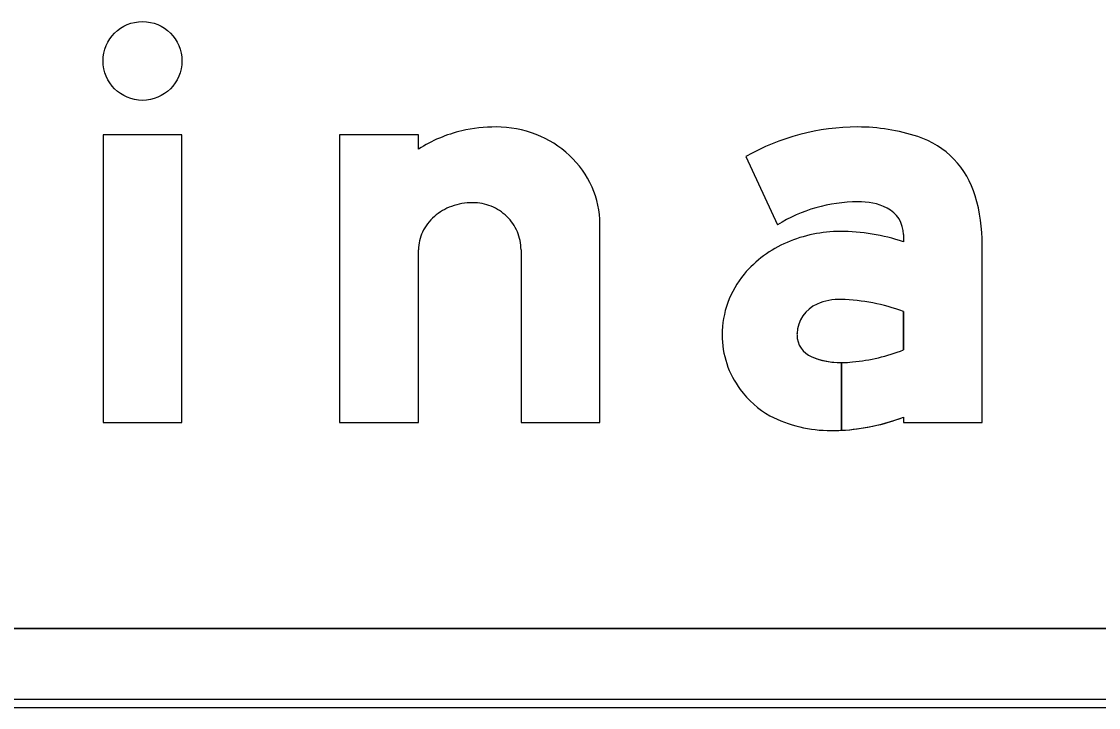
# Model space of a CAD drawing. Extents: x 1806251 to 1809821, y 414895 to 422886.
# Drawn here: x 1809677.9476 to 1809678.2208, y 415112.0801 to 415112.2541 of the extents above; entities that cross this region are included whole.
import ezdxf

# ---------------------------------------------------------------- set-up
doc = ezdxf.new("R2010")
doc.units = 0
for name, color, linetype in [('GSBWFILL', 7, 'Continuous'), ('GSCOLORFILL', 7, 'Continuous'), ('GSOUTLINE', 7, 'Continuous')]:
    doc.layers.add(name, color=color, linetype=linetype)

msp = doc.modelspace()

# ---------------------------------------------------------------- linework, layer by layer
at = {"layer": 'GSBWFILL'}
for p, q in [((1809678.0743138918, 415112.1961818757), (1809678.0743138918, 415112.15232287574)), ((1809678.4755928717, 415112.10007287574), (1809676.7147928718, 415112.10007287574)), ((1809676.7147928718, 415112.0800728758), (1809678.4755928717, 415112.0800728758))]:
    msp.add_line(p, q, dxfattribs=at)
msp.add_lwpolyline([(1809677.968313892, 415112.15232287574), (1809677.988313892, 415112.15232287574), (1809677.988313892, 415112.2253228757), (1809677.968313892, 415112.2253228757)], close=True, dxfattribs=at)
for points in [[(1809678.048313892, 415112.22171137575), (1809678.048313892, 415112.2253228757), (1809678.028313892, 415112.2253228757), (1809678.028313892, 415112.15232287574), (1809678.048313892, 415112.15232287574), (1809678.048313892, 415112.1961818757)], [(1809678.1313307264, 415112.219810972), (1809678.1393596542, 415112.2024798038)], [(1809678.0743138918, 415112.15232287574), (1809678.0943138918, 415112.15232287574), (1809678.0943138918, 415112.2027643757)], [(1809678.171313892, 415112.20004304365), (1809678.171313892, 415112.19820072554)], [(1809678.171313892, 415112.15372287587), (1809678.171313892, 415112.15232287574), (1809678.191313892, 415112.15232287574), (1809678.191313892, 415112.19744494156)], [(1809678.171313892, 415112.1804967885), (1809678.171313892, 415112.1707808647)], [(1809678.1555660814, 415112.150387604), (1809678.1555660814, 415112.16754582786)], [(1809678.1555710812, 415112.16754582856), (1809678.1555710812, 415112.15038785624)]]:
    msp.add_lwpolyline(points, dxfattribs=at)
msp.add_circle((1809677.978313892, 415112.24407287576), 0.01, dxfattribs=at)
for centre, radius, start, end in [((1809678.0676602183, 415112.1913371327), 0.036012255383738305, 103.46953611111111, 122.49425555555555), ((1809678.0680011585, 415112.1873202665), 0.04000260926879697, 90, 102.60428055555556), ((1809678.0680011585, 415112.1991676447), 0.02815523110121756, 68.86358333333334, 90), ((1809678.0686791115, 415112.2009212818), 0.02627510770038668, 46.975011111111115, 68.86358333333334), ((1809678.1596988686, 415112.1700018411), 0.05732103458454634, 90.00000000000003, 119.66311289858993), ((1809678.1596988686, 415112.17837286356), 0.04895001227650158, 71.83404753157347, 90.00000000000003), ((1809678.167945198, 415112.20350454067), 0.02249999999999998, 16.316481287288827, 71.83404753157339), ((1809678.0697260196, 415112.2020429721), 0.02474076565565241, 23.931719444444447, 46.975013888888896), ((1809678.0713515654, 415112.20276439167), 0.022962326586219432, 0, 23.931719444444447), ((1809678.1472450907, 415112.19744494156), 0.04406880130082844, 6.466654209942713e-14, 16.316481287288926), ((1809678.0613624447, 415112.1942319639), 0.013762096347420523, 109.8073611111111, 131.0076361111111), ((1809678.0620336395, 415112.1923683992), 0.015742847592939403, 90, 109.8073611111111), ((1809678.0620336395, 415112.19547768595), 0.012633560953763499, 68.08082777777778, 90), ((1809678.062171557, 415112.1958204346), 0.012264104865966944, 45.829797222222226, 68.08082777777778), ((1809678.1596988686, 415112.1700018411), 0.03832103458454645, 90, 122.05671704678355), ((1809678.1604144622, 415112.19318929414), 0.015150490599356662, 63.618787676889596, 92.70722210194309), ((1809678.1638138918, 415112.20004304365), 0.007499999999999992, 359.99999999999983, 63.618787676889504), ((1809678.0603291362, 415112.19542032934), 0.012187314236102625, 131.00763611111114, 154.52827222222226), ((1809678.0623849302, 415112.19604007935), 0.011957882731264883, 23.092844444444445, 45.829794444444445), ((1809678.0587309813, 415112.19618164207), 0.010417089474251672, 154.52827222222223, 180), ((1809678.0627169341, 415112.19618164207), 0.01159695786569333, 0, 23.092847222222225), ((1809678.1552736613, 415112.1665244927), 0.03429207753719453, 90.00000000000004, 113.17684372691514), ((1809678.1552736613, 415112.15032969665), 0.050486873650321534, 71.47545297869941, 89.99999999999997), ((1809678.152925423, 415112.17162861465), 0.028676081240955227, 112.87735526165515, 140.18708433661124), ((1809678.1493986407, 415112.1745683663), 0.024084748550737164, 140.1870843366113, 180), ((1809678.1528143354, 415112.17459052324), 0.008500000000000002, 113.40800742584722, 177.70753882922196), ((1809678.1551826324, 415112.1691198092), 0.014461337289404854, 88.64034159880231, 113.40800742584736), ((1809678.1541314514, 415112.13442900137), 0.04916784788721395, 69.54540610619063, 88.37496283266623), ((1809678.1483340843, 415112.1745683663), 0.023020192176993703, 180, 216.84941848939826), ((1809678.1533678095, 415112.1745683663), 0.009053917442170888, 177.70753882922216, 180.00000000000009), ((1809678.150313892, 415112.1745683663), 0.005999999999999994, 179.9999999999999, 247.96602180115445), ((1809678.1543998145, 415112.21379763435), 0.046222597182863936, 274.9829864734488, 291.464617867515), ((1809678.1555660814, 415112.1875458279), 0.020000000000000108, 247.96602180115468, 270), ((1809678.1555660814, 415112.1875458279), 0.01999999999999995, 270.0143239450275, 278.1885558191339), ((1809678.1503770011, 415112.1760994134), 0.025573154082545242, 216.84941848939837, 239.60641817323), ((1809678.1529963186, 415112.18473289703), 0.03441002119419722, 243.11971868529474, 269.9999999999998), ((1809678.1529963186, 415112.20136603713), 0.05104316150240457, 272.89138971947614, 291.03047125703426), ((1809678.1529963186, 415112.20136603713), 0.05104316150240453, 269.99999999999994, 272.885770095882)]:
    msp.add_arc(centre, radius, start, end, dxfattribs=at)
at = {"layer": 'GSCOLORFILL'}
for p, q in [((1809678.0743138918, 415112.1961818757), (1809678.0743138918, 415112.15232287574)), ((1809678.4755928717, 415112.10007287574), (1809676.7147928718, 415112.10007287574)), ((1809678.4755928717, 415112.08207287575), (1809676.7146128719, 415112.08207287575)), ((1809676.7145928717, 415112.0800728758), (1809678.4755928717, 415112.0800728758)), ((1809676.7146128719, 415112.0800728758), (1809678.4755928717, 415112.0800728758)), ((1809676.7147928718, 415112.0800728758), (1809678.4755928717, 415112.0800728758))]:
    msp.add_line(p, q, dxfattribs=at)
msp.add_lwpolyline([(1809677.968313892, 415112.15232287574), (1809677.988313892, 415112.15232287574), (1809677.988313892, 415112.2253228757), (1809677.968313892, 415112.2253228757)], close=True, dxfattribs=at)
for points in [[(1809678.048313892, 415112.22171137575), (1809678.048313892, 415112.2253228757), (1809678.028313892, 415112.2253228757), (1809678.028313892, 415112.15232287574), (1809678.048313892, 415112.15232287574), (1809678.048313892, 415112.1961818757)], [(1809678.1313307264, 415112.219810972), (1809678.1393596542, 415112.2024798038)], [(1809678.0743138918, 415112.15232287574), (1809678.0943138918, 415112.15232287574), (1809678.0943138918, 415112.2027643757)], [(1809678.171313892, 415112.20004304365), (1809678.171313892, 415112.19820072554)], [(1809678.171313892, 415112.15372287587), (1809678.171313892, 415112.15232287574), (1809678.191313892, 415112.15232287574), (1809678.191313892, 415112.19744494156)], [(1809678.171313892, 415112.1804967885), (1809678.171313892, 415112.1707808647)], [(1809678.1555660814, 415112.150387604), (1809678.1555660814, 415112.16754582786)], [(1809678.1555710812, 415112.16754582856), (1809678.1555710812, 415112.15038785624)]]:
    msp.add_lwpolyline(points, dxfattribs=at)
msp.add_circle((1809677.978313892, 415112.24407287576), 0.01, dxfattribs=at)
for centre, radius, start, end in [((1809678.0676602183, 415112.1913371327), 0.036012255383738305, 103.46953611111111, 122.49425555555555), ((1809678.0680011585, 415112.1873202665), 0.04000260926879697, 90, 102.60428055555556), ((1809678.0680011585, 415112.1991676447), 0.02815523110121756, 68.86358333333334, 90), ((1809678.0686791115, 415112.2009212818), 0.02627510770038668, 46.975011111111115, 68.86358333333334), ((1809678.1596988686, 415112.1700018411), 0.05732103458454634, 90.00000000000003, 119.66311289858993), ((1809678.1596988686, 415112.17837286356), 0.04895001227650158, 71.83404753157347, 90.00000000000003), ((1809678.167945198, 415112.20350454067), 0.02249999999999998, 16.316481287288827, 71.83404753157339), ((1809678.0697260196, 415112.2020429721), 0.02474076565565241, 23.931719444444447, 46.975013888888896), ((1809678.0713515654, 415112.20276439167), 0.022962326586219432, 0, 23.931719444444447), ((1809678.1472450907, 415112.19744494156), 0.04406880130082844, 6.466654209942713e-14, 16.316481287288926), ((1809678.0613624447, 415112.1942319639), 0.013762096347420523, 109.8073611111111, 131.0076361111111), ((1809678.0620336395, 415112.1923683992), 0.015742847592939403, 90, 109.8073611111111), ((1809678.0620336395, 415112.19547768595), 0.012633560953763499, 68.08082777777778, 90), ((1809678.062171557, 415112.1958204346), 0.012264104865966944, 45.829797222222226, 68.08082777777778), ((1809678.1596988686, 415112.1700018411), 0.03832103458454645, 90, 122.05671704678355), ((1809678.1604144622, 415112.19318929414), 0.015150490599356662, 63.618787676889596, 92.70722210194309), ((1809678.1638138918, 415112.20004304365), 0.007499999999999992, 359.99999999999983, 63.618787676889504), ((1809678.0603291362, 415112.19542032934), 0.012187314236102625, 131.00763611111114, 154.52827222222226), ((1809678.0623849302, 415112.19604007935), 0.011957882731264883, 23.092844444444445, 45.829794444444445), ((1809678.0587309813, 415112.19618164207), 0.010417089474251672, 154.52827222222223, 180), ((1809678.0627169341, 415112.19618164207), 0.01159695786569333, 0, 23.092847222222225), ((1809678.1552736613, 415112.1665244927), 0.03429207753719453, 90.00000000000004, 113.17684372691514), ((1809678.1552736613, 415112.15032969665), 0.050486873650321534, 71.47545297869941, 89.99999999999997), ((1809678.152925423, 415112.17162861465), 0.028676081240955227, 112.87735526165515, 140.18708433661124), ((1809678.1493986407, 415112.1745683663), 0.024084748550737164, 140.1870843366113, 180), ((1809678.1528143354, 415112.17459052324), 0.008500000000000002, 113.40800742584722, 177.70753882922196), ((1809678.1551826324, 415112.1691198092), 0.014461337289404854, 88.64034159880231, 113.40800742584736), ((1809678.1541314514, 415112.13442900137), 0.04916784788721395, 69.54540610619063, 88.37496283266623), ((1809678.1483340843, 415112.1745683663), 0.023020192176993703, 180, 216.84941848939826), ((1809678.1533678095, 415112.1745683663), 0.009053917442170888, 177.70753882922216, 180.00000000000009), ((1809678.150313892, 415112.1745683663), 0.005999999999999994, 179.9999999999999, 247.96602180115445), ((1809678.1543998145, 415112.21379763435), 0.046222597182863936, 274.9829864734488, 291.464617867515), ((1809678.1555660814, 415112.1875458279), 0.020000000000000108, 247.96602180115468, 270), ((1809678.1555660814, 415112.1875458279), 0.01999999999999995, 270.0143239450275, 278.1885558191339), ((1809678.1503770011, 415112.1760994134), 0.025573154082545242, 216.84941848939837, 239.60641817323), ((1809678.1529963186, 415112.18473289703), 0.03441002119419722, 243.11971868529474, 269.9999999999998), ((1809678.1529963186, 415112.20136603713), 0.05104316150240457, 272.89138971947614, 291.03047125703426), ((1809678.1529963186, 415112.20136603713), 0.05104316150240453, 269.99999999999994, 272.885770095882)]:
    msp.add_arc(centre, radius, start, end, dxfattribs=at)
at = {"layer": 'GSOUTLINE'}
for p, q in [((1809678.0743138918, 415112.1961818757), (1809678.0743138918, 415112.15232287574)), ((1809676.7145928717, 415112.10007287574), (1809678.4755928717, 415112.10007287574)), ((1809676.7145928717, 415112.0800728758), (1809678.4755928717, 415112.0800728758))]:
    msp.add_line(p, q, dxfattribs=at)
msp.add_lwpolyline([(1809677.968313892, 415112.15232287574), (1809677.988313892, 415112.15232287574), (1809677.988313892, 415112.2253228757), (1809677.968313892, 415112.2253228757)], close=True, dxfattribs=at)
for points in [[(1809678.048313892, 415112.22171137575), (1809678.048313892, 415112.2253228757), (1809678.028313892, 415112.2253228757), (1809678.028313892, 415112.15232287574), (1809678.048313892, 415112.15232287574), (1809678.048313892, 415112.1961818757)], [(1809678.1313307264, 415112.219810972), (1809678.1393596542, 415112.2024798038)], [(1809678.0743138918, 415112.15232287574), (1809678.0943138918, 415112.15232287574), (1809678.0943138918, 415112.2027643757)], [(1809678.171313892, 415112.20004304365), (1809678.171313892, 415112.19820072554)], [(1809678.171313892, 415112.15372287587), (1809678.171313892, 415112.15232287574), (1809678.191313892, 415112.15232287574), (1809678.191313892, 415112.19744494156)], [(1809678.171313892, 415112.1707808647), (1809678.171313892, 415112.1804967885)]]:
    msp.add_lwpolyline(points, dxfattribs=at)
msp.add_circle((1809677.978313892, 415112.24407287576), 0.01, dxfattribs=at)
for centre, radius, start, end in [((1809678.0676602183, 415112.1913371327), 0.036012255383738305, 103.46953611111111, 122.49425555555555), ((1809678.0680011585, 415112.1873202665), 0.04000260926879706, 90, 102.60428055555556), ((1809678.0680011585, 415112.1991676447), 0.028155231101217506, 68.86358333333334, 90), ((1809678.0686791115, 415112.2009212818), 0.02627510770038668, 46.975011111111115, 68.86358333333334), ((1809678.1596988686, 415112.1700018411), 0.05732103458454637, 89.99999999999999, 119.66311289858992), ((1809678.1596988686, 415112.17837286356), 0.04895001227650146, 71.83404753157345, 90), ((1809678.167945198, 415112.20350454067), 0.0225, 16.316481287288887, 71.83404753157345), ((1809678.0697260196, 415112.2020429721), 0.02474076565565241, 23.931719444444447, 46.975013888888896), ((1809678.0713515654, 415112.20276439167), 0.022962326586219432, 0, 23.931719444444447), ((1809678.1472450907, 415112.19744494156), 0.044068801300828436, 0, 16.316481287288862), ((1809678.0613624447, 415112.1942319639), 0.013762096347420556, 109.8073611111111, 131.0076361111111), ((1809678.0620336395, 415112.1923683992), 0.015742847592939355, 90, 109.8073611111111), ((1809678.0620336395, 415112.19547768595), 0.012633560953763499, 68.08082777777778, 90), ((1809678.062171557, 415112.1958204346), 0.012264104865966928, 45.829797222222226, 68.08082777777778), ((1809678.1596988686, 415112.1700018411), 0.038321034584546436, 90, 122.05671704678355), ((1809678.1604144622, 415112.19318929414), 0.015150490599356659, 63.61878767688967, 92.70722210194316), ((1809678.1638138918, 415112.20004304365), 0.007500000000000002, 359.9999999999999, 63.6187876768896), ((1809678.0603291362, 415112.19542032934), 0.012187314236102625, 131.00763611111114, 154.52827222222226), ((1809678.0623849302, 415112.19604007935), 0.011957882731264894, 23.092844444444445, 45.829794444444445), ((1809678.0587309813, 415112.19618164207), 0.010417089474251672, 154.52827222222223, 180), ((1809678.0627169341, 415112.19618164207), 0.01159695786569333, 0, 23.092847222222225), ((1809678.1552736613, 415112.1665244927), 0.034292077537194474, 90.00000000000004, 113.17684372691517), ((1809678.1552736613, 415112.15032969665), 0.05048687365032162, 71.47545297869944, 90.00000000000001), ((1809678.152925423, 415112.17162861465), 0.028676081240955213, 112.87735526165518, 140.18708433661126), ((1809678.1493986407, 415112.1745683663), 0.024084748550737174, 140.18708433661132, 180.00000000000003), ((1809678.1528143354, 415112.17459052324), 0.008499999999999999, 113.40800742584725, 177.70753882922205), ((1809678.1551826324, 415112.1691198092), 0.014461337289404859, 88.64753088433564, 113.40800742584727), ((1809678.155506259, 415112.18282732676), 0.0007499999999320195, 88.37288798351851, 88.64753088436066), ((1809678.1541314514, 415112.13442900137), 0.04916784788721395, 69.54540610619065, 88.37288798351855), ((1809678.1483340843, 415112.1745683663), 0.023020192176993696, 180, 216.8494184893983), ((1809678.1533678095, 415112.1745683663), 0.009053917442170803, 177.70753882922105, 179.99999999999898), ((1809678.150313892, 415112.1745683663), 0.005999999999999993, 179.99999999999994, 247.96602180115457), ((1809678.1543998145, 415112.21379763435), 0.046222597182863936, 274.9829864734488, 291.464617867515), ((1809678.1555660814, 415112.1875458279), 0.02000000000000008, 247.96602180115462, 278.18855581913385), ((1809678.1503770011, 415112.1760994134), 0.02557315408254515, 216.84941848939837, 239.60641817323), ((1809678.1529963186, 415112.18473289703), 0.03441002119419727, 243.11971868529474, 269.9999999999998), ((1809678.1529963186, 415112.20136603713), 0.05104316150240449, 270, 291.0304712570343)]:
    msp.add_arc(centre, radius, start, end, dxfattribs=at)

doc.saveas('drawing.dxf')
